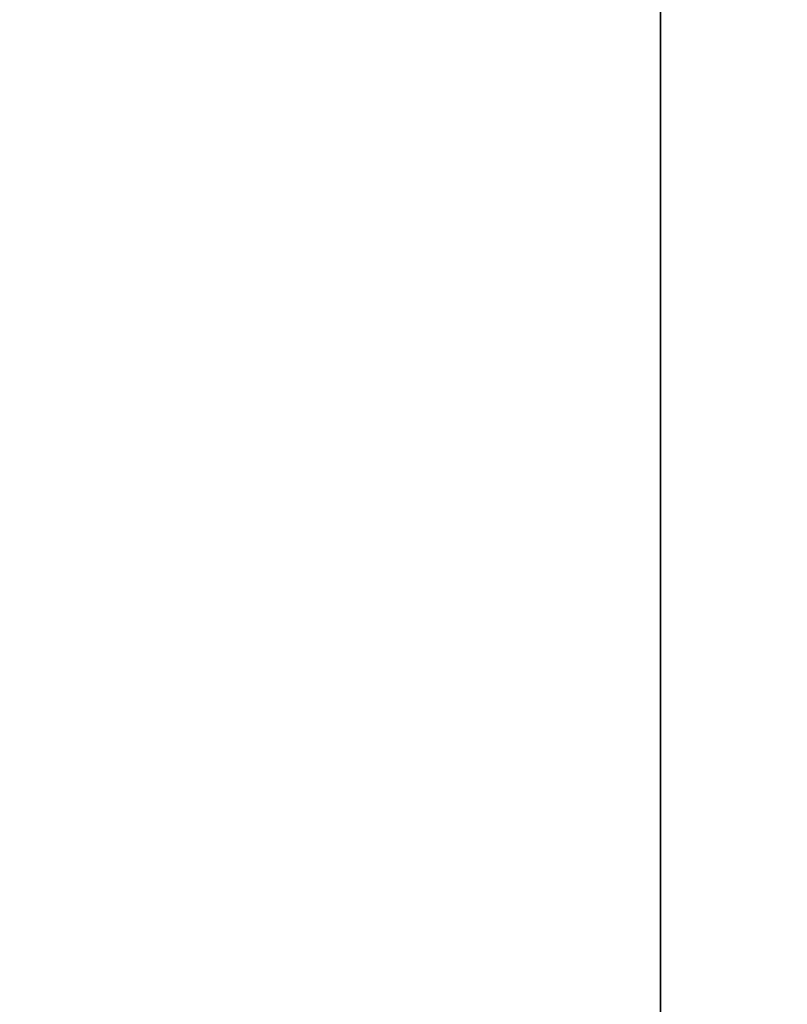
# Model space of a CAD drawing. Header units: millimetres. Extents: x -488 to 6688, y -115 to 115.
# Tile 506 of 656: x 1136.317 to 1137.135, y -6.171 to -5.121. Entities that reach past the tile are written whole.
import ezdxf

# ---------------------------------------------------------------- set-up
doc = ezdxf.new("R2010")
doc.units = ezdxf.units.MM
doc.layers.add('151', color=7, linetype='Continuous', true_color=0xffffff)

# ---------------------------------------------------------------- blocks, each defined once
blk = doc.blocks.new('UG_SURFACE_002')
at = {"layer": '151', "color": 252, "linetype": 'Continuous', "lineweight": 35}
for points in [[(2037.4999, -15, 2194.2501), (2037.4999, 115, 2194.2501), (962.5, 115, 2194.2501), (962.5, -15, 2194.2501)], [(1112.5, -15, 2044.25), (1112.5, 115, 2044.25), (1887.5, 115, 2044.25), (1887.5, -15, 2044.25)]]:
    blk.add_3dface(points, dxfattribs=at)
blk = doc.blocks.new('UG_SURFACE_126')
at = {"layer": '151', "color": 252, "linetype": 'Continuous', "lineweight": 35}
for points in [[(1137, -22.22, 2020.2501), (1137, 12.92, 2020.2501), (1135.8, 12.92, 2021.45), (1135.8, -22.22, 2021.45)], [(1137, 12.92, -10.75), (1137, -22.22, -10.75), (1135.8, -22.22, -10.75), (1135.8, 12.92, -10.75)], [(1137, -22.22, 2020.2501), (1137, -22.22, -10.75), (1137, 12.92, -10.75), (1137, 12.92, 2020.2501)]]:
    blk.add_3dface(points, dxfattribs=at)
blk = doc.blocks.new('UG_SURFACE_127')
at = {"layer": '151', "color": 252, "linetype": 'Continuous', "lineweight": 35}
for points in [[(1137, -22.22, 2020.2501), (1137, 12.92, 2020.2501), (1135.8, 12.92, 2021.45), (1135.8, -22.22, 2021.45)], [(1137, 12.92, -10.75), (1137, -22.22, -10.75), (1135.8, -22.22, -10.75), (1135.8, 12.92, -10.75)], [(1137, -22.22, 2020.2501), (1137, -22.22, -10.75), (1137, 12.92, -10.75), (1137, 12.92, 2020.2501)]]:
    blk.add_3dface(points, dxfattribs=at)
blk = doc.blocks.new('UG_SURFACE_129')
at = {"layer": '151', "color": 252, "linetype": 'Continuous', "lineweight": 35}
for points in [[(1135.8, -22.22, 2021.45), (1864.2, -22.22, 2021.45), (1864.2, 12.92, 2021.45), (1135.8, 12.92, 2021.45)], [(1137, 12.92, 2020.2501), (1137, -22.22, 2020.2501), (1135.8, -22.22, 2021.45), (1135.8, 12.92, 2021.45)], [(1137, -22.22, 2020.2501), (1137, 12.92, 2020.2501), (1863, 12.92, 2020.2501), (1863, -22.22, 2020.2501)]]:
    blk.add_3dface(points, dxfattribs=at)

msp = doc.modelspace()

# ---------------------------------------------------------------- linework, layer by layer
at = {"layer": '151', "color": 251, "linetype": 'Continuous', "lineweight": -3, "true_color": 0x636466}
for p, q in [((1137, 12.92, -10.75), (1137, -22.22, -10.75)), ((1137, 12.92, -10.75), (1137, -22.22, -10.75)), ((1137, -22.22, 2020.25), (1137, 12.92, 2020.25)), ((1137, -22.22, 2020.25), (1137, 12.92, 2020.25)), ((1137, -22.22, 2020.25), (1137, 12.92, 2020.25))]:
    msp.add_line(p, q, dxfattribs=at)

# ---------------------------------------------------------------- block references
for name in ['UG_SURFACE_002', 'UG_SURFACE_126', 'UG_SURFACE_127', 'UG_SURFACE_129']:
    msp.add_blockref(name, (0, 0), dxfattribs=at)

doc.saveas('drawing.dxf')
